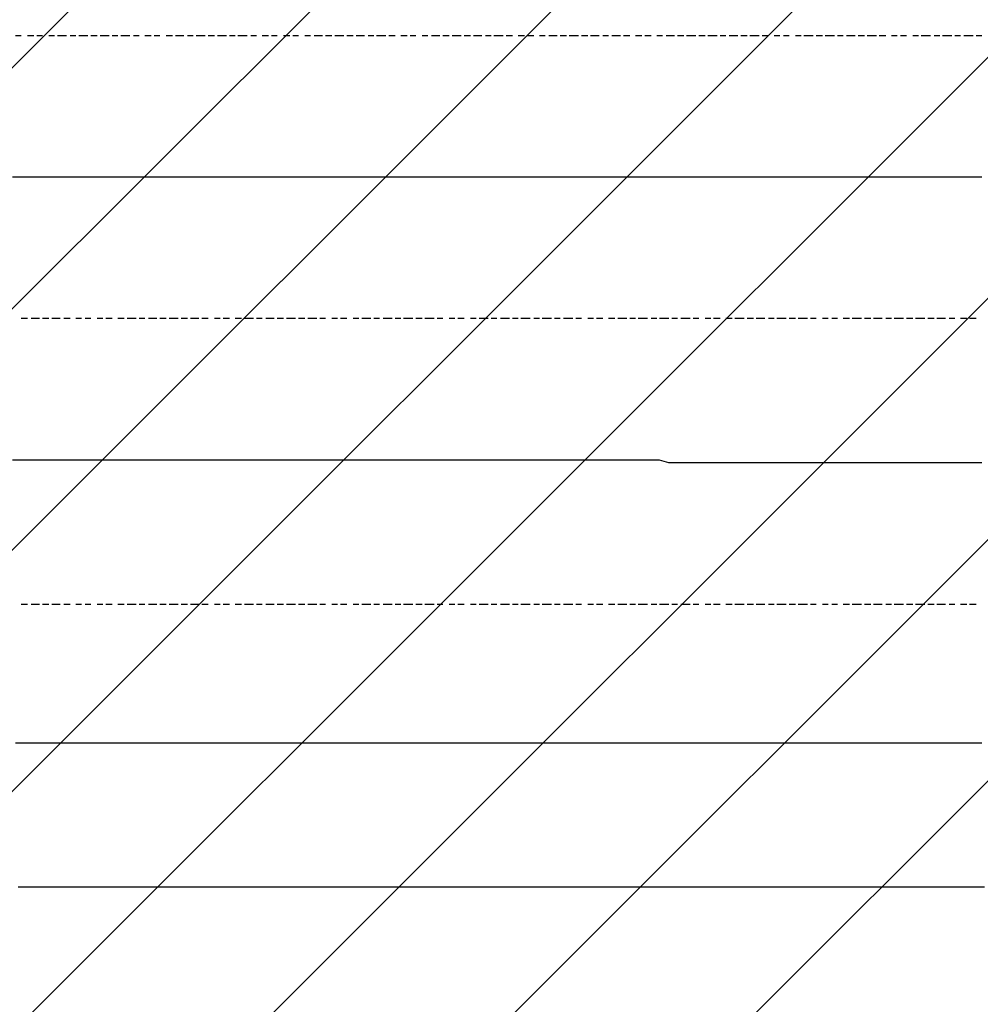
# Model space of a CAD drawing. Extents: x 997 to 109698, y 921 to 94021.
# Tile 352 of 656: x 8530 to 9881, y 49873 to 51258. Entities that reach past the tile are written whole.
import ezdxf

# ---------------------------------------------------------------- set-up
doc = ezdxf.new("R2010")
doc.units = 0
doc.header["$MEASUREMENT"] = 0
doc.layers.add('12', color=7, linetype='CONTINUOUS')
doc.layers.add('28', color=7, linetype='CONTINUOUS')

msp = doc.modelspace()

# ---------------------------------------------------------------- linework, layer by layer
at = {"layer": '12', "color": 1}
for p, q in [((8531.630503, 51235.563401), (8523.630503, 51235.563401)), ((8549.630503, 51235.563401), (8540.630503, 51235.563401)), ((8561.630503, 51235.563401), (8553.630503, 51235.563401)), ((8578.630503, 51235.563401), (8570.630503, 51235.563401)), ((8595.630503, 51235.563401), (8582.630503, 51235.563401)), ((8608.630503, 51235.563401), (8600.630503, 51235.563401)), ((8625.630503, 51235.563401), (8612.630503, 51235.563401)), ((8638.630503, 51235.563401), (8629.630503, 51235.563401)), ((8655.630503, 51235.563401), (8642.630503, 51235.563401)), ((8667.630503, 51235.563401), (8659.630503, 51235.563401)), ((8684.630503, 51235.563401), (8671.630503, 51235.563401)), ((8697.630503, 51235.563401), (8689.630503, 51235.563401)), ((8714.630503, 51235.563401), (8705.630503, 51235.563401)), ((8726.630503, 51235.563401), (8718.630503, 51235.563401)), ((8744.630503, 51235.563401), (8735.630503, 51235.563401)), ((8760.630503, 51235.563401), (8748.630503, 51235.563401)), ((8773.630503, 51235.563401), (8765.630503, 51235.563401)), ((8790.630503, 51235.563401), (8777.630503, 51235.563401)), ((8803.630503, 51235.563401), (8794.630503, 51235.563401)), ((8820.630503, 51235.563401), (8807.630503, 51235.563401)), ((8832.630503, 51235.563401), (8824.630503, 51235.563401)), ((8849.630503, 51235.563401), (8836.630503, 51235.563401)), ((8862.630503, 51235.563401), (8854.630503, 51235.563401)), ((8879.630503, 51235.563401), (8870.630503, 51235.563401)), ((8891.630503, 51235.563401), (8883.630503, 51235.563401)), ((8909.630503, 51235.563401), (8900.630503, 51235.563401)), ((8921.630503, 51235.563401), (8913.630503, 51235.563401)), ((8938.630503, 51235.563401), (8930.630503, 51235.563401)), ((8955.630503, 51235.563401), (8943.630503, 51235.563401)), ((8968.630503, 51235.563401), (8959.630503, 51235.563401)), ((8985.630503, 51235.563401), (8972.630503, 51235.563401)), ((8998.630503, 51235.563401), (8989.630503, 51235.563401)), ((9014.630503, 51235.563401), (9002.630503, 51235.563401)), ((9027.630503, 51235.563401), (9019.630503, 51235.563401)), ((9044.630503, 51235.563401), (9031.630503, 51235.563401)), ((9057.630503, 51235.563401), (9048.630503, 51235.563401)), ((9074.630503, 51235.563401), (9065.630503, 51235.563401)), ((9086.630503, 51235.563401), (9078.630503, 51235.563401)), ((9103.630503, 51235.563401), (9095.630503, 51235.563401)), ((9120.630503, 51235.563401), (9108.630503, 51235.563401)), ((9133.630503, 51235.563401), (9124.630503, 51235.563401)), ((9150.630503, 51235.563401), (9137.630503, 51235.563401)), ((9163.630503, 51235.563401), (9154.630503, 51235.563401)), ((9179.630503, 51235.563401), (9167.630503, 51235.563401)), ((9192.630503, 51235.563401), (9184.630503, 51235.563401)), ((9209.630503, 51235.563401), (9196.630503, 51235.563401)), ((9222.630503, 51235.563401), (9213.630503, 51235.563401)), ((9239.630503, 51235.563401), (9230.630503, 51235.563401)), ((9252.630503, 51235.563401), (9243.630503, 51235.563401)), ((9268.630503, 51235.563401), (9260.630503, 51235.563401)), ((9285.630503, 51235.563401), (9273.630503, 51235.563401)), ((9298.630503, 51235.563401), (9289.630503, 51235.563401)), ((9315.630503, 51235.563401), (9302.630503, 51235.563401)), ((9328.630503, 51235.563401), (9319.630503, 51235.563401)), ((9344.630503, 51235.563401), (9332.630503, 51235.563401)), ((9357.630503, 51235.563401), (9349.630503, 51235.563401)), ((9374.630503, 51235.563401), (9362.630503, 51235.563401)), ((9387.630503, 51235.563401), (9378.630503, 51235.563401)), ((9404.630503, 51235.563401), (9395.630503, 51235.563401)), ((9417.630503, 51235.563401), (9408.630503, 51235.563401)), ((9433.630503, 51235.563401), (9425.630503, 51235.563401)), ((9450.630503, 51235.563401), (9438.630503, 51235.563401)), ((9463.630503, 51235.563401), (9454.630503, 51235.563401)), ((9480.630503, 51235.563401), (9467.630503, 51235.563401)), ((9493.630503, 51235.563401), (9484.630503, 51235.563401)), ((9510.630503, 51235.563401), (9497.630503, 51235.563401)), ((9522.630503, 51235.563401), (9514.630503, 51235.563401)), ((9539.630503, 51235.563401), (9527.630503, 51235.563401)), ((9552.630503, 51235.563401), (9543.630503, 51235.563401)), ((9569.630503, 51235.563401), (9556.630503, 51235.563401)), ((9582.630503, 51235.563401), (9573.630503, 51235.563401)), ((9598.630503, 51235.563401), (9590.630503, 51235.563401)), ((9611.630503, 51235.563401), (9603.630503, 51235.563401)), ((9628.630503, 51235.563401), (9620.630503, 51235.563401)), ((9645.630503, 51235.563401), (9632.630503, 51235.563401)), ((9658.630503, 51235.563401), (9649.630503, 51235.563401)), ((9675.630503, 51235.563401), (9662.630503, 51235.563401)), ((9687.630503, 51235.563401), (9679.630503, 51235.563401)), ((9704.630503, 51235.563401), (9692.630503, 51235.563401)), ((9717.630503, 51235.563401), (9708.630503, 51235.563401)), ((9734.630503, 51235.563401), (9721.630503, 51235.563401)), ((9747.630503, 51235.563401), (9738.630503, 51235.563401)), ((9763.630503, 51235.563401), (9755.630503, 51235.563401)), ((9776.630503, 51235.563401), (9768.630503, 51235.563401)), ((9793.630503, 51235.563401), (9785.630503, 51235.563401)), ((9810.630503, 51235.563401), (9797.630503, 51235.563401)), ((9823.630503, 51235.563401), (9815.630503, 51235.563401)), ((9840.630503, 51235.563401), (9827.630503, 51235.563401)), ((9852.630503, 51235.563401), (9844.630503, 51235.563401)), ((9870.630503, 51235.563401), (9857.630503, 51235.563401)), ((9882.630503, 51235.563401), (9874.630503, 51235.563401)), ((8540.630503, 50837.563401), (8531.630503, 50837.563401)), ((8557.630503, 50837.563401), (8545.630503, 50837.563401)), ((8570.630503, 50837.563401), (8561.630503, 50837.563401)), ((8586.630503, 50837.563401), (8574.630503, 50837.563401)), ((8600.630503, 50837.563401), (8591.630503, 50837.563401)), ((8616.630503, 50837.563401), (8608.630503, 50837.563401)), ((8629.630503, 50837.563401), (8621.630503, 50837.563401)), ((8646.630503, 50837.563401), (8638.630503, 50837.563401)), ((8659.630503, 50837.563401), (8650.630503, 50837.563401)), ((8676.630503, 50837.563401), (8667.630503, 50837.563401)), ((8693.630503, 50837.563401), (8680.630503, 50837.563401)), ((8705.630503, 50837.563401), (8697.630503, 50837.563401)), ((8722.630503, 50837.563401), (8710.630503, 50837.563401)), ((8735.630503, 50837.563401), (8726.630503, 50837.563401)), ((8752.630503, 50837.563401), (8739.630503, 50837.563401)), ((8765.630503, 50837.563401), (8756.630503, 50837.563401)), ((8781.630503, 50837.563401), (8769.630503, 50837.563401)), ((8794.630503, 50837.563401), (8785.630503, 50837.563401)), ((8811.630503, 50837.563401), (8803.630503, 50837.563401)), ((8824.630503, 50837.563401), (8815.630503, 50837.563401)), ((8841.630503, 50837.563401), (8832.630503, 50837.563401)), ((8858.630503, 50837.563401), (8845.630503, 50837.563401)), ((8870.630503, 50837.563401), (8862.630503, 50837.563401)), ((8887.630503, 50837.563401), (8875.630503, 50837.563401)), ((8900.630503, 50837.563401), (8891.630503, 50837.563401)), ((8917.630503, 50837.563401), (8904.630503, 50837.563401)), ((8930.630503, 50837.563401), (8921.630503, 50837.563401)), ((8947.630503, 50837.563401), (8934.630503, 50837.563401)), ((8959.630503, 50837.563401), (8951.630503, 50837.563401)), ((8976.630503, 50837.563401), (8968.630503, 50837.563401)), ((8989.630503, 50837.563401), (8980.630503, 50837.563401)), ((9006.630503, 50837.563401), (8998.630503, 50837.563401)), ((9023.630503, 50837.563401), (9010.630503, 50837.563401)), ((9035.630503, 50837.563401), (9027.630503, 50837.563401)), ((9053.630503, 50837.563401), (9040.630503, 50837.563401)), ((9065.630503, 50837.563401), (9057.630503, 50837.563401)), ((9082.630503, 50837.563401), (9069.630503, 50837.563401)), ((9095.630503, 50837.563401), (9086.630503, 50837.563401)), ((9112.630503, 50837.563401), (9099.630503, 50837.563401)), ((9124.630503, 50837.563401), (9116.630503, 50837.563401)), ((9141.630503, 50837.563401), (9133.630503, 50837.563401)), ((9154.630503, 50837.563401), (9145.630503, 50837.563401)), ((9171.630503, 50837.563401), (9163.630503, 50837.563401)), ((9188.630503, 50837.563401), (9175.630503, 50837.563401)), ((9200.630503, 50837.563401), (9192.630503, 50837.563401)), ((9218.630503, 50837.563401), (9205.630503, 50837.563401)), ((9230.630503, 50837.563401), (9222.630503, 50837.563401)), ((9247.630503, 50837.563401), (9234.630503, 50837.563401)), ((9260.630503, 50837.563401), (9252.630503, 50837.563401)), ((9277.630503, 50837.563401), (9264.630503, 50837.563401)), ((9289.630503, 50837.563401), (9281.630503, 50837.563401)), ((9307.630503, 50837.563401), (9294.630503, 50837.563401)), ((9319.630503, 50837.563401), (9311.630503, 50837.563401)), ((9336.630503, 50837.563401), (9328.630503, 50837.563401)), ((9349.630503, 50837.563401), (9340.630503, 50837.563401)), ((9366.630503, 50837.563401), (9357.630503, 50837.563401)), ((9383.630503, 50837.563401), (9370.630503, 50837.563401)), ((9395.630503, 50837.563401), (9387.630503, 50837.563401)), ((9412.630503, 50837.563401), (9399.630503, 50837.563401)), ((9425.630503, 50837.563401), (9417.630503, 50837.563401)), ((9442.630503, 50837.563401), (9429.630503, 50837.563401)), ((9454.630503, 50837.563401), (9446.630503, 50837.563401)), ((9472.630503, 50837.563401), (9459.630503, 50837.563401)), ((9484.630503, 50837.563401), (9476.630503, 50837.563401)), ((9501.630503, 50837.563401), (9493.630503, 50837.563401)), ((9514.630503, 50837.563401), (9505.630503, 50837.563401)), ((9531.630503, 50837.563401), (9522.630503, 50837.563401)), ((9548.630503, 50837.563401), (9535.630503, 50837.563401)), ((9561.630503, 50837.563401), (9552.630503, 50837.563401)), ((9577.630503, 50837.563401), (9565.630503, 50837.563401)), ((9590.630503, 50837.563401), (9582.630503, 50837.563401)), ((9607.630503, 50837.563401), (9594.630503, 50837.563401)), ((9620.630503, 50837.563401), (9611.630503, 50837.563401)), ((9637.630503, 50837.563401), (9624.630503, 50837.563401)), ((9649.630503, 50837.563401), (9641.630503, 50837.563401)), ((9666.630503, 50837.563401), (9658.630503, 50837.563401)), ((9679.630503, 50837.563401), (9671.630503, 50837.563401)), ((9696.630503, 50837.563401), (9687.630503, 50837.563401)), ((9713.630503, 50837.563401), (9700.630503, 50837.563401)), ((9726.630503, 50837.563401), (9717.630503, 50837.563401)), ((9742.630503, 50837.563401), (9730.630503, 50837.563401)), ((9755.630503, 50837.563401), (9747.630503, 50837.563401)), ((9772.630503, 50837.563401), (9759.630503, 50837.563401)), ((9785.630503, 50837.563401), (9776.630503, 50837.563401)), ((9802.630503, 50837.563401), (9789.630503, 50837.563401)), ((9815.630503, 50837.563401), (9806.630503, 50837.563401)), ((9831.630503, 50837.563401), (9819.630503, 50837.563401)), ((9844.630503, 50837.563401), (9836.630503, 50837.563401)), ((9861.630503, 50837.563401), (9852.630503, 50837.563401)), ((9874.630503, 50837.563401), (9865.630503, 50837.563401)), ((8540.630503, 50435.563401), (8531.630503, 50435.563401)), ((8557.630503, 50435.563401), (8545.630503, 50435.563401)), ((8570.630503, 50435.563401), (8561.630503, 50435.563401)), ((8586.630503, 50435.563401), (8574.630503, 50435.563401)), ((8600.630503, 50435.563401), (8591.630503, 50435.563401)), ((8616.630503, 50435.563401), (8608.630503, 50435.563401)), ((8629.630503, 50435.563401), (8621.630503, 50435.563401)), ((8646.630503, 50435.563401), (8638.630503, 50435.563401)), ((8659.630503, 50435.563401), (8650.630503, 50435.563401)), ((8676.630503, 50435.563401), (8667.630503, 50435.563401)), ((8693.630503, 50435.563401), (8680.630503, 50435.563401)), ((8705.630503, 50435.563401), (8697.630503, 50435.563401)), ((8722.630503, 50435.563401), (8710.630503, 50435.563401)), ((8735.630503, 50435.563401), (8726.630503, 50435.563401)), ((8752.630503, 50435.563401), (8739.630503, 50435.563401)), ((8765.630503, 50435.563401), (8756.630503, 50435.563401)), ((8781.630503, 50435.563401), (8769.630503, 50435.563401)), ((8794.630503, 50435.563401), (8785.630503, 50435.563401)), ((8811.630503, 50435.563401), (8803.630503, 50435.563401)), ((8824.630503, 50435.563401), (8815.630503, 50435.563401)), ((8841.630503, 50435.563401), (8832.630503, 50435.563401)), ((8858.630503, 50435.563401), (8845.630503, 50435.563401)), ((8870.630503, 50435.563401), (8862.630503, 50435.563401)), ((8887.630503, 50435.563401), (8875.630503, 50435.563401)), ((8900.630503, 50435.563401), (8891.630503, 50435.563401)), ((8917.630503, 50435.563401), (8904.630503, 50435.563401)), ((8930.630503, 50435.563401), (8921.630503, 50435.563401)), ((8947.630503, 50435.563401), (8934.630503, 50435.563401)), ((8959.630503, 50435.563401), (8951.630503, 50435.563401)), ((8976.630503, 50435.563401), (8968.630503, 50435.563401)), ((8989.630503, 50435.563401), (8980.630503, 50435.563401)), ((9006.630503, 50435.563401), (8998.630503, 50435.563401)), ((9023.630503, 50435.563401), (9010.630503, 50435.563401)), ((9035.630503, 50435.563401), (9027.630503, 50435.563401)), ((9053.630503, 50435.563401), (9040.630503, 50435.563401)), ((9065.630503, 50435.563401), (9057.630503, 50435.563401)), ((9082.630503, 50435.563401), (9069.630503, 50435.563401)), ((9095.630503, 50435.563401), (9086.630503, 50435.563401)), ((9112.630503, 50435.563401), (9099.630503, 50435.563401)), ((9124.630503, 50435.563401), (9116.630503, 50435.563401)), ((9141.630503, 50435.563401), (9133.630503, 50435.563401)), ((9154.630503, 50435.563401), (9145.630503, 50435.563401)), ((9171.630503, 50435.563401), (9163.630503, 50435.563401)), ((9188.630503, 50435.563401), (9175.630503, 50435.563401)), ((9200.630503, 50435.563401), (9192.630503, 50435.563401)), ((9218.630503, 50435.563401), (9205.630503, 50435.563401)), ((9230.630503, 50435.563401), (9222.630503, 50435.563401)), ((9247.630503, 50435.563401), (9234.630503, 50435.563401)), ((9260.630503, 50435.563401), (9252.630503, 50435.563401)), ((9277.630503, 50435.563401), (9264.630503, 50435.563401)), ((9289.630503, 50435.563401), (9281.630503, 50435.563401)), ((9307.630503, 50435.563401), (9294.630503, 50435.563401)), ((9319.630503, 50435.563401), (9311.630503, 50435.563401)), ((9336.630503, 50435.563401), (9328.630503, 50435.563401)), ((9349.630503, 50435.563401), (9340.630503, 50435.563401)), ((9366.630503, 50435.563401), (9357.630503, 50435.563401)), ((9383.630503, 50435.563401), (9370.630503, 50435.563401)), ((9395.630503, 50435.563401), (9387.630503, 50435.563401)), ((9412.630503, 50435.563401), (9399.630503, 50435.563401)), ((9425.630503, 50435.563401), (9417.630503, 50435.563401)), ((9442.630503, 50435.563401), (9429.630503, 50435.563401)), ((9454.630503, 50435.563401), (9446.630503, 50435.563401)), ((9472.630503, 50435.563401), (9459.630503, 50435.563401)), ((9484.630503, 50435.563401), (9476.630503, 50435.563401)), ((9501.630503, 50435.563401), (9493.630503, 50435.563401)), ((9514.630503, 50435.563401), (9505.630503, 50435.563401)), ((9531.630503, 50435.563401), (9522.630503, 50435.563401)), ((9548.630503, 50435.563401), (9535.630503, 50435.563401)), ((9561.630503, 50435.563401), (9552.630503, 50435.563401)), ((9577.630503, 50435.563401), (9565.630503, 50435.563401)), ((9590.630503, 50435.563401), (9582.630503, 50435.563401)), ((9607.630503, 50435.563401), (9594.630503, 50435.563401)), ((9620.630503, 50435.563401), (9611.630503, 50435.563401)), ((9637.630503, 50435.563401), (9624.630503, 50435.563401)), ((9649.630503, 50435.563401), (9641.630503, 50435.563401)), ((9666.630503, 50435.563401), (9658.630503, 50435.563401)), ((9679.630503, 50435.563401), (9671.630503, 50435.563401)), ((9696.630503, 50435.563401), (9687.630503, 50435.563401)), ((9713.630503, 50435.563401), (9700.630503, 50435.563401)), ((9726.630503, 50435.563401), (9717.630503, 50435.563401)), ((9742.630503, 50435.563401), (9730.630503, 50435.563401)), ((9755.630503, 50435.563401), (9747.630503, 50435.563401)), ((9772.630503, 50435.563401), (9759.630503, 50435.563401)), ((9785.630503, 50435.563401), (9776.630503, 50435.563401)), ((9802.630503, 50435.563401), (9789.630503, 50435.563401)), ((9815.630503, 50435.563401), (9806.630503, 50435.563401)), ((9831.630503, 50435.563401), (9819.630503, 50435.563401)), ((9844.630503, 50435.563401), (9836.630503, 50435.563401)), ((9861.630503, 50435.563401), (9852.630503, 50435.563401)), ((9874.630503, 50435.563401), (9865.630503, 50435.563401))]:
    msp.add_line(p, q, dxfattribs=at)
at = {"layer": '12', "color": 5}
for p, q in [((8531.630503, 51036.563401), (8519.630503, 51036.563401)), ((8540.630503, 51036.563401), (8531.630503, 51036.563401)), ((8553.630503, 51036.563401), (8540.630503, 51036.563401)), ((8561.630503, 51036.563401), (8553.630503, 51036.563401)), ((8570.630503, 51036.563401), (8561.630503, 51036.563401)), ((8582.630503, 51036.563401), (8570.630503, 51036.563401)), ((8591.630503, 51036.563401), (8582.630503, 51036.563401)), ((8600.630503, 51036.563401), (8591.630503, 51036.563401)), ((8612.630503, 51036.563401), (8600.630503, 51036.563401)), ((8621.630503, 51036.563401), (8612.630503, 51036.563401)), ((8629.630503, 51036.563401), (8621.630503, 51036.563401)), ((8642.630503, 51036.563401), (8629.630503, 51036.563401)), ((8650.630503, 51036.563401), (8642.630503, 51036.563401)), ((8659.630503, 51036.563401), (8650.630503, 51036.563401)), ((8671.630503, 51036.563401), (8659.630503, 51036.563401)), ((8680.630503, 51036.563401), (8671.630503, 51036.563401)), ((8693.630503, 51036.563401), (8680.630503, 51036.563401)), ((8701.630503, 51036.563401), (8693.630503, 51036.563401)), ((8710.630503, 51036.563401), (8701.630503, 51036.563401)), ((8722.630503, 51036.563401), (8710.630503, 51036.563401)), ((8731.630503, 51036.563401), (8722.630503, 51036.563401)), ((8739.630503, 51036.563401), (8731.630503, 51036.563401)), ((8752.630503, 51036.563401), (8739.630503, 51036.563401)), ((8760.630503, 51036.563401), (8752.630503, 51036.563401)), ((8769.630503, 51036.563401), (8760.630503, 51036.563401)), ((8781.630503, 51036.563401), (8769.630503, 51036.563401)), ((8790.630503, 51036.563401), (8781.630503, 51036.563401)), ((8803.630503, 51036.563401), (8790.630503, 51036.563401)), ((8811.630503, 51036.563401), (8803.630503, 51036.563401)), ((8820.630503, 51036.563401), (8811.630503, 51036.563401)), ((8832.630503, 51036.563401), (8820.630503, 51036.563401)), ((8841.630503, 51036.563401), (8832.630503, 51036.563401)), ((8849.630503, 51036.563401), (8841.630503, 51036.563401)), ((8862.630503, 51036.563401), (8849.630503, 51036.563401)), ((8870.630503, 51036.563401), (8862.630503, 51036.563401)), ((8879.630503, 51036.563401), (8870.630503, 51036.563401)), ((8891.630503, 51036.563401), (8879.630503, 51036.563401)), ((8900.630503, 51036.563401), (8891.630503, 51036.563401)), ((8913.630503, 51036.563401), (8900.630503, 51036.563401)), ((8921.630503, 51036.563401), (8913.630503, 51036.563401)), ((8930.630503, 51036.563401), (8921.630503, 51036.563401)), ((8943.630503, 51036.563401), (8930.630503, 51036.563401)), ((8951.630503, 51036.563401), (8943.630503, 51036.563401)), ((8959.630503, 51036.563401), (8951.630503, 51036.563401)), ((8972.630503, 51036.563401), (8959.630503, 51036.563401)), ((8980.630503, 51036.563401), (8972.630503, 51036.563401)), ((8989.630503, 51036.563401), (8980.630503, 51036.563401)), ((9002.630503, 51036.563401), (8989.630503, 51036.563401)), ((9010.630503, 51036.563401), (9002.630503, 51036.563401)), ((9023.630503, 51036.563401), (9010.630503, 51036.563401)), ((9031.630503, 51036.563401), (9023.630503, 51036.563401)), ((9040.630503, 51036.563401), (9031.630503, 51036.563401)), ((9053.630503, 51036.563401), (9040.630503, 51036.563401)), ((9061.630503, 51036.563401), (9053.630503, 51036.563401)), ((9069.630503, 51036.563401), (9061.630503, 51036.563401)), ((9082.630503, 51036.563401), (9069.630503, 51036.563401)), ((9090.630503, 51036.563401), (9082.630503, 51036.563401)), ((9099.630503, 51036.563401), (9090.630503, 51036.563401)), ((9112.630503, 51036.563401), (9099.630503, 51036.563401)), ((9120.630503, 51036.563401), (9112.630503, 51036.563401)), ((9133.630503, 51036.563401), (9120.630503, 51036.563401)), ((9141.630503, 51036.563401), (9133.630503, 51036.563401)), ((9150.630503, 51036.563401), (9141.630503, 51036.563401)), ((9163.630503, 51036.563401), (9150.630503, 51036.563401)), ((9171.630503, 51036.563401), (9163.630503, 51036.563401)), ((9179.630503, 51036.563401), (9171.630503, 51036.563401)), ((9192.630503, 51036.563401), (9179.630503, 51036.563401)), ((9200.630503, 51036.563401), (9192.630503, 51036.563401)), ((9209.630503, 51036.563401), (9200.630503, 51036.563401)), ((9222.630503, 51036.563401), (9209.630503, 51036.563401)), ((9230.630503, 51036.563401), (9222.630503, 51036.563401)), ((9239.630503, 51036.563401), (9230.630503, 51036.563401)), ((9252.630503, 51036.563401), (9239.630503, 51036.563401)), ((9260.630503, 51036.563401), (9252.630503, 51036.563401)), ((9273.630503, 51036.563401), (9260.630503, 51036.563401)), ((9281.630503, 51036.563401), (9273.630503, 51036.563401)), ((9289.630503, 51036.563401), (9281.630503, 51036.563401)), ((9302.630503, 51036.563401), (9289.630503, 51036.563401)), ((9311.630503, 51036.563401), (9302.630503, 51036.563401)), ((9319.630503, 51036.563401), (9311.630503, 51036.563401)), ((9332.630503, 51036.563401), (9319.630503, 51036.563401)), ((9340.630503, 51036.563401), (9332.630503, 51036.563401)), ((9349.630503, 51036.563401), (9340.630503, 51036.563401)), ((9362.630503, 51036.563401), (9349.630503, 51036.563401)), ((9370.630503, 51036.563401), (9362.630503, 51036.563401)), ((9383.630503, 51036.563401), (9370.630503, 51036.563401)), ((9391.630503, 51036.563401), (9383.630503, 51036.563401)), ((9399.630503, 51036.563401), (9391.630503, 51036.563401)), ((9412.630503, 51036.563401), (9399.630503, 51036.563401)), ((9421.630503, 51036.563401), (9412.630503, 51036.563401)), ((9429.630503, 51036.563401), (9421.630503, 51036.563401)), ((9442.630503, 51036.563401), (9429.630503, 51036.563401)), ((9450.630503, 51036.563401), (9442.630503, 51036.563401)), ((9459.630503, 51036.563401), (9450.630503, 51036.563401)), ((9472.630503, 51036.563401), (9459.630503, 51036.563401)), ((9480.630503, 51036.563401), (9472.630503, 51036.563401)), ((9493.630503, 51036.563401), (9480.630503, 51036.563401)), ((9501.630503, 51036.563401), (9493.630503, 51036.563401)), ((9510.630503, 51036.563401), (9501.630503, 51036.563401)), ((9522.630503, 51036.563401), (9510.630503, 51036.563401)), ((9531.630503, 51036.563401), (9522.630503, 51036.563401)), ((9539.630503, 51036.563401), (9531.630503, 51036.563401)), ((9552.630503, 51036.563401), (9539.630503, 51036.563401)), ((9561.630503, 51036.563401), (9552.630503, 51036.563401)), ((9569.630503, 51036.563401), (9561.630503, 51036.563401)), ((9582.630503, 51036.563401), (9569.630503, 51036.563401)), ((9590.630503, 51036.563401), (9582.630503, 51036.563401)), ((9603.630503, 51036.563401), (9590.630503, 51036.563401)), ((9611.630503, 51036.563401), (9603.630503, 51036.563401)), ((9620.630503, 51036.563401), (9611.630503, 51036.563401)), ((9632.630503, 51036.563401), (9620.630503, 51036.563401)), ((9641.630503, 51036.563401), (9632.630503, 51036.563401)), ((9649.630503, 51036.563401), (9641.630503, 51036.563401)), ((9662.630503, 51036.563401), (9649.630503, 51036.563401)), ((9671.630503, 51036.563401), (9662.630503, 51036.563401)), ((9679.630503, 51036.563401), (9671.630503, 51036.563401)), ((9692.630503, 51036.563401), (9679.630503, 51036.563401)), ((9700.630503, 51036.563401), (9692.630503, 51036.563401)), ((9713.630503, 51036.563401), (9700.630503, 51036.563401)), ((9721.630503, 51036.563401), (9713.630503, 51036.563401)), ((9730.630503, 51036.563401), (9721.630503, 51036.563401)), ((9742.630503, 51036.563401), (9730.630503, 51036.563401)), ((9751.630503, 51036.563401), (9742.630503, 51036.563401)), ((9759.630503, 51036.563401), (9751.630503, 51036.563401)), ((9772.630503, 51036.563401), (9759.630503, 51036.563401)), ((9781.630503, 51036.563401), (9772.630503, 51036.563401)), ((9789.630503, 51036.563401), (9781.630503, 51036.563401)), ((9802.630503, 51036.563401), (9789.630503, 51036.563401)), ((9810.630503, 51036.563401), (9802.630503, 51036.563401)), ((9819.630503, 51036.563401), (9810.630503, 51036.563401)), ((9831.630503, 51036.563401), (9819.630503, 51036.563401)), ((9840.630503, 51036.563401), (9831.630503, 51036.563401)), ((9852.630503, 51036.563401), (9840.630503, 51036.563401)), ((9861.630503, 51036.563401), (9852.630503, 51036.563401)), ((9870.630503, 51036.563401), (9861.630503, 51036.563401)), ((9882.630503, 51036.563401), (9870.630503, 51036.563401)), ((8531.630503, 50638.563401), (8519.630503, 50638.563401)), ((8540.630503, 50638.563401), (8531.630503, 50638.563401)), ((8553.630503, 50638.563401), (8540.630503, 50638.563401)), ((8561.630503, 50638.563401), (8553.630503, 50638.563401)), ((8570.630503, 50638.563401), (8561.630503, 50638.563401)), ((8582.630503, 50638.563401), (8570.630503, 50638.563401)), ((8591.630503, 50638.563401), (8582.630503, 50638.563401)), ((8600.630503, 50638.563401), (8591.630503, 50638.563401)), ((8612.630503, 50638.563401), (8600.630503, 50638.563401)), ((8621.630503, 50638.563401), (8612.630503, 50638.563401)), ((8629.630503, 50638.563401), (8621.630503, 50638.563401)), ((8642.630503, 50638.563401), (8629.630503, 50638.563401)), ((8650.630503, 50638.563401), (8642.630503, 50638.563401)), ((8659.630503, 50638.563401), (8650.630503, 50638.563401)), ((8671.630503, 50638.563401), (8659.630503, 50638.563401)), ((8680.630503, 50638.563401), (8671.630503, 50638.563401)), ((8693.630503, 50638.563401), (8680.630503, 50638.563401)), ((8701.630503, 50638.563401), (8693.630503, 50638.563401)), ((8710.630503, 50638.563401), (8701.630503, 50638.563401)), ((8722.630503, 50638.563401), (8710.630503, 50638.563401)), ((8731.630503, 50638.563401), (8722.630503, 50638.563401)), ((8739.630503, 50638.563401), (8731.630503, 50638.563401)), ((8752.630503, 50638.563401), (8739.630503, 50638.563401)), ((8760.630503, 50638.563401), (8752.630503, 50638.563401)), ((8769.630503, 50638.563401), (8760.630503, 50638.563401)), ((8781.630503, 50638.563401), (8769.630503, 50638.563401)), ((8790.630503, 50638.563401), (8781.630503, 50638.563401)), ((8803.630503, 50638.563401), (8790.630503, 50638.563401)), ((8811.630503, 50638.563401), (8803.630503, 50638.563401)), ((8820.630503, 50638.563401), (8811.630503, 50638.563401)), ((8832.630503, 50638.563401), (8820.630503, 50638.563401)), ((8841.630503, 50638.563401), (8832.630503, 50638.563401)), ((8849.630503, 50638.563401), (8841.630503, 50638.563401)), ((8862.630503, 50638.563401), (8849.630503, 50638.563401)), ((8870.630503, 50638.563401), (8862.630503, 50638.563401)), ((8879.630503, 50638.563401), (8870.630503, 50638.563401)), ((8891.630503, 50638.563401), (8879.630503, 50638.563401)), ((8900.630503, 50638.563401), (8891.630503, 50638.563401)), ((8913.630503, 50638.563401), (8900.630503, 50638.563401)), ((8921.630503, 50638.563401), (8913.630503, 50638.563401)), ((8930.630503, 50638.563401), (8921.630503, 50638.563401)), ((8943.630503, 50638.563401), (8930.630503, 50638.563401)), ((8951.630503, 50638.563401), (8943.630503, 50638.563401)), ((8959.630503, 50638.563401), (8951.630503, 50638.563401)), ((8972.630503, 50638.563401), (8959.630503, 50638.563401)), ((8980.630503, 50638.563401), (8972.630503, 50638.563401)), ((8989.630503, 50638.563401), (8980.630503, 50638.563401)), ((9002.630503, 50638.563401), (8989.630503, 50638.563401)), ((9010.630503, 50638.563401), (9002.630503, 50638.563401)), ((9023.630503, 50638.563401), (9010.630503, 50638.563401)), ((9031.630503, 50638.563401), (9023.630503, 50638.563401)), ((9040.630503, 50638.563401), (9031.630503, 50638.563401)), ((9053.630503, 50638.563401), (9040.630503, 50638.563401)), ((9061.630503, 50638.563401), (9053.630503, 50638.563401)), ((9069.630503, 50638.563401), (9061.630503, 50638.563401)), ((9082.630503, 50638.563401), (9069.630503, 50638.563401)), ((9090.630503, 50638.563401), (9082.630503, 50638.563401)), ((9099.630503, 50638.563401), (9090.630503, 50638.563401)), ((9112.630503, 50638.563401), (9099.630503, 50638.563401)), ((9120.630503, 50638.563401), (9112.630503, 50638.563401)), ((9133.630503, 50638.563401), (9120.630503, 50638.563401)), ((9141.630503, 50638.563401), (9133.630503, 50638.563401)), ((9150.630503, 50638.563401), (9141.630503, 50638.563401)), ((9163.630503, 50638.563401), (9150.630503, 50638.563401)), ((9171.630503, 50638.563401), (9163.630503, 50638.563401)), ((9179.630503, 50638.563401), (9171.630503, 50638.563401)), ((9192.630503, 50638.563401), (9179.630503, 50638.563401)), ((9200.630503, 50638.563401), (9192.630503, 50638.563401)), ((9209.630503, 50638.563401), (9200.630503, 50638.563401)), ((9222.630503, 50638.563401), (9209.630503, 50638.563401)), ((9230.630503, 50638.563401), (9222.630503, 50638.563401)), ((9239.630503, 50638.563401), (9230.630503, 50638.563401)), ((9252.630503, 50638.563401), (9239.630503, 50638.563401)), ((9260.630503, 50638.563401), (9252.630503, 50638.563401)), ((9273.630503, 50638.563401), (9260.630503, 50638.563401)), ((9281.630503, 50638.563401), (9273.630503, 50638.563401)), ((9289.630503, 50638.563401), (9281.630503, 50638.563401)), ((9302.630503, 50638.563401), (9289.630503, 50638.563401)), ((9311.630503, 50638.563401), (9302.630503, 50638.563401)), ((9319.630503, 50638.563401), (9311.630503, 50638.563401)), ((9332.630503, 50638.563401), (9319.630503, 50638.563401)), ((9340.630503, 50638.563401), (9332.630503, 50638.563401)), ((9349.630503, 50638.563401), (9340.630503, 50638.563401)), ((9362.630503, 50638.563401), (9349.630503, 50638.563401)), ((9370.630503, 50638.563401), (9362.630503, 50638.563401)), ((9383.630503, 50638.563401), (9370.630503, 50638.563401)), ((9391.630503, 50638.563401), (9383.630503, 50638.563401)), ((9399.630503, 50638.563401), (9391.630503, 50638.563401)), ((9412.630503, 50638.563401), (9399.630503, 50638.563401)), ((9421.630503, 50638.563401), (9412.630503, 50638.563401)), ((9429.630503, 50638.563401), (9421.630503, 50638.563401)), ((9442.630503, 50634.563401), (9429.630503, 50638.563401)), ((9450.630503, 50634.563401), (9442.630503, 50634.563401)), ((9459.630503, 50634.563401), (9450.630503, 50634.563401)), ((9472.630503, 50634.563401), (9459.630503, 50634.563401)), ((9480.630503, 50634.563401), (9472.630503, 50634.563401)), ((9493.630503, 50634.563401), (9480.630503, 50634.563401)), ((9501.630503, 50634.563401), (9493.630503, 50634.563401)), ((9510.630503, 50634.563401), (9501.630503, 50634.563401)), ((9522.630503, 50634.563401), (9510.630503, 50634.563401)), ((9531.630503, 50634.563401), (9522.630503, 50634.563401)), ((9539.630503, 50634.563401), (9531.630503, 50634.563401)), ((9552.630503, 50634.563401), (9539.630503, 50634.563401)), ((9561.630503, 50634.563401), (9552.630503, 50634.563401)), ((9569.630503, 50634.563401), (9561.630503, 50634.563401)), ((9582.630503, 50634.563401), (9569.630503, 50634.563401)), ((9590.630503, 50634.563401), (9582.630503, 50634.563401)), ((9603.630503, 50634.563401), (9590.630503, 50634.563401)), ((9611.630503, 50634.563401), (9603.630503, 50634.563401)), ((9620.630503, 50634.563401), (9611.630503, 50634.563401)), ((9632.630503, 50634.563401), (9620.630503, 50634.563401)), ((9641.630503, 50634.563401), (9632.630503, 50634.563401)), ((9649.630503, 50634.563401), (9641.630503, 50634.563401)), ((9662.630503, 50634.563401), (9649.630503, 50634.563401)), ((9671.630503, 50634.563401), (9662.630503, 50634.563401)), ((9679.630503, 50634.563401), (9671.630503, 50634.563401)), ((9692.630503, 50634.563401), (9679.630503, 50634.563401)), ((9700.630503, 50634.563401), (9692.630503, 50634.563401)), ((9713.630503, 50634.563401), (9700.630503, 50634.563401)), ((9721.630503, 50634.563401), (9713.630503, 50634.563401)), ((9730.630503, 50634.563401), (9721.630503, 50634.563401)), ((9742.630503, 50634.563401), (9730.630503, 50634.563401)), ((9751.630503, 50634.563401), (9742.630503, 50634.563401)), ((9759.630503, 50634.563401), (9751.630503, 50634.563401)), ((9772.630503, 50634.563401), (9759.630503, 50634.563401)), ((9781.630503, 50634.563401), (9772.630503, 50634.563401)), ((9789.630503, 50634.563401), (9781.630503, 50634.563401)), ((9802.630503, 50634.563401), (9789.630503, 50634.563401)), ((9810.630503, 50634.563401), (9802.630503, 50634.563401)), ((9819.630503, 50634.563401), (9810.630503, 50634.563401)), ((9831.630503, 50634.563401), (9819.630503, 50634.563401)), ((9840.630503, 50634.563401), (9831.630503, 50634.563401)), ((9852.630503, 50634.563401), (9840.630503, 50634.563401)), ((9861.630503, 50634.563401), (9852.630503, 50634.563401)), ((9870.630503, 50634.563401), (9861.630503, 50634.563401)), ((9882.630503, 50634.563401), (9870.630503, 50634.563401)), ((8523.630503, 50240.563401), (8531.630503, 50240.563401)), ((8531.630503, 50240.563401), (8545.630503, 50240.563401)), ((8545.630503, 50240.563401), (8553.630503, 50240.563401)), ((8553.630503, 50240.563401), (8566.630503, 50240.563401)), ((8566.630503, 50240.563401), (8574.630503, 50240.563401)), ((8574.630503, 50240.563401), (8582.630503, 50240.563401)), ((8582.630503, 50240.563401), (8595.630503, 50240.563401)), ((8595.630503, 50240.563401), (8604.630503, 50240.563401)), ((8604.630503, 50240.563401), (8612.630503, 50240.563401)), ((8612.630503, 50240.563401), (8625.630503, 50240.563401)), ((8625.630503, 50240.563401), (8633.630503, 50240.563401)), ((8633.630503, 50240.563401), (8642.630503, 50240.563401)), ((8642.630503, 50240.563401), (8655.630503, 50240.563401)), ((8655.630503, 50240.563401), (8663.630503, 50240.563401)), ((8663.630503, 50240.563401), (8676.630503, 50240.563401)), ((8676.630503, 50240.563401), (8684.630503, 50240.563401)), ((8684.630503, 50240.563401), (8693.630503, 50240.563401)), ((8693.630503, 50240.563401), (8705.630503, 50240.563401)), ((8705.630503, 50240.563401), (8714.630503, 50240.563401)), ((8714.630503, 50240.563401), (8722.630503, 50240.563401)), ((8722.630503, 50240.563401), (8735.630503, 50240.563401)), ((8735.630503, 50240.563401), (8744.630503, 50240.563401)), ((8744.630503, 50240.563401), (8752.630503, 50240.563401)), ((8752.630503, 50240.563401), (8765.630503, 50240.563401)), ((8765.630503, 50240.563401), (8773.630503, 50240.563401)), ((8773.630503, 50240.563401), (8785.630503, 50240.563401)), ((8785.630503, 50240.563401), (8794.630503, 50240.563401)), ((8794.630503, 50240.563401), (8803.630503, 50240.563401)), ((8803.630503, 50240.563401), (8815.630503, 50240.563401)), ((8815.630503, 50240.563401), (8824.630503, 50240.563401)), ((8824.630503, 50240.563401), (8832.630503, 50240.563401)), ((8832.630503, 50240.563401), (8845.630503, 50240.563401)), ((8845.630503, 50240.563401), (8854.630503, 50240.563401)), ((8854.630503, 50240.563401), (8862.630503, 50240.563401)), ((8862.630503, 50240.563401), (8875.630503, 50240.563401)), ((8875.630503, 50240.563401), (8883.630503, 50240.563401)), ((8883.630503, 50240.563401), (8895.630503, 50240.563401)), ((8895.630503, 50240.563401), (8904.630503, 50240.563401)), ((8904.630503, 50240.563401), (8913.630503, 50240.563401)), ((8913.630503, 50240.563401), (8925.630503, 50240.563401)), ((8925.630503, 50240.563401), (8934.630503, 50240.563401)), ((8934.630503, 50240.563401), (8943.630503, 50240.563401)), ((8943.630503, 50240.563401), (8955.630503, 50240.563401)), ((8955.630503, 50240.563401), (8964.630503, 50240.563401)), ((8964.630503, 50240.563401), (8972.630503, 50240.563401)), ((8972.630503, 50240.563401), (8985.630503, 50240.563401)), ((8985.630503, 50240.563401), (8993.630503, 50240.563401)), ((8993.630503, 50240.563401), (9002.630503, 50240.563401)), ((9002.630503, 50240.563401), (9014.630503, 50240.563401)), ((9014.630503, 50240.563401), (9023.630503, 50240.563401)), ((9023.630503, 50240.563401), (9035.630503, 50240.563401)), ((9035.630503, 50240.563401), (9044.630503, 50240.563401)), ((9044.630503, 50240.563401), (9053.630503, 50240.563401)), ((9053.630503, 50240.563401), (9065.630503, 50240.563401)), ((9065.630503, 50240.563401), (9074.630503, 50240.563401)), ((9074.630503, 50240.563401), (9082.630503, 50240.563401)), ((9082.630503, 50240.563401), (9095.630503, 50240.563401)), ((9095.630503, 50240.563401), (9103.630503, 50240.563401)), ((9103.630503, 50240.563401), (9112.630503, 50240.563401)), ((9112.630503, 50240.563401), (9124.630503, 50240.563401)), ((9124.630503, 50240.563401), (9133.630503, 50240.563401)), ((9133.630503, 50240.563401), (9145.630503, 50240.563401)), ((9145.630503, 50240.563401), (9154.630503, 50240.563401)), ((9154.630503, 50240.563401), (9163.630503, 50240.563401)), ((9163.630503, 50240.563401), (9175.630503, 50240.563401)), ((9175.630503, 50240.563401), (9184.630503, 50240.563401)), ((9184.630503, 50240.563401), (9192.630503, 50240.563401)), ((9192.630503, 50240.563401), (9205.630503, 50240.563401)), ((9205.630503, 50240.563401), (9213.630503, 50240.563401)), ((9213.630503, 50240.563401), (9222.630503, 50240.563401)), ((9222.630503, 50240.563401), (9234.630503, 50240.563401)), ((9234.630503, 50240.563401), (9243.630503, 50240.563401)), ((9243.630503, 50240.563401), (9256.630503, 50240.563401)), ((9256.630503, 50240.563401), (9264.630503, 50240.563401)), ((9264.630503, 50240.563401), (9273.630503, 50240.563401)), ((9273.630503, 50240.563401), (9285.630503, 50240.563401)), ((9285.630503, 50240.563401), (9294.630503, 50240.563401)), ((9294.630503, 50240.563401), (9302.630503, 50240.563401)), ((9302.630503, 50240.563401), (9315.630503, 50240.563401)), ((9315.630503, 50240.563401), (9323.630503, 50240.563401)), ((9323.630503, 50240.563401), (9332.630503, 50240.563401)), ((9332.630503, 50240.563401), (9344.630503, 50240.563401)), ((9344.630503, 50240.563401), (9353.630503, 50240.563401)), ((9353.630503, 50240.563401), (9366.630503, 50240.563401)), ((9366.630503, 50240.563401), (9374.630503, 50240.563401)), ((9374.630503, 50240.563401), (9383.630503, 50240.563401)), ((9383.630503, 50240.563401), (9395.630503, 50240.563401)), ((9395.630503, 50240.563401), (9404.630503, 50240.563401)), ((9404.630503, 50240.563401), (9412.630503, 50240.563401)), ((9412.630503, 50240.563401), (9425.630503, 50240.563401)), ((9425.630503, 50240.563401), (9433.630503, 50240.563401)), ((9433.630503, 50240.563401), (9442.630503, 50240.563401)), ((9442.630503, 50240.563401), (9454.630503, 50240.563401)), ((9454.630503, 50240.563401), (9463.630503, 50240.563401)), ((9463.630503, 50240.563401), (9476.630503, 50240.563401)), ((9476.630503, 50240.563401), (9484.630503, 50240.563401)), ((9484.630503, 50240.563401), (9493.630503, 50240.563401)), ((9493.630503, 50240.563401), (9505.630503, 50240.563401)), ((9505.630503, 50240.563401), (9514.630503, 50240.563401)), ((9514.630503, 50240.563401), (9522.630503, 50240.563401)), ((9522.630503, 50240.563401), (9535.630503, 50240.563401)), ((9535.630503, 50240.563401), (9543.630503, 50240.563401)), ((9543.630503, 50240.563401), (9552.630503, 50240.563401)), ((9552.630503, 50240.563401), (9565.630503, 50240.563401)), ((9565.630503, 50240.563401), (9573.630503, 50240.563401)), ((9573.630503, 50240.563401), (9582.630503, 50240.563401)), ((9582.630503, 50240.563401), (9594.630503, 50240.563401)), ((9594.630503, 50240.563401), (9603.630503, 50240.563401)), ((9603.630503, 50240.563401), (9616.630503, 50240.563401)), ((9616.630503, 50240.563401), (9624.630503, 50240.563401)), ((9624.630503, 50240.563401), (9632.630503, 50240.563401)), ((9632.630503, 50240.563401), (9645.630503, 50240.563401)), ((9645.630503, 50240.563401), (9653.630503, 50240.563401)), ((9653.630503, 50240.563401), (9662.630503, 50240.563401)), ((9662.630503, 50240.563401), (9675.630503, 50240.563401)), ((9675.630503, 50240.563401), (9683.630503, 50240.563401)), ((9683.630503, 50240.563401), (9692.630503, 50240.563401)), ((9692.630503, 50240.563401), (9704.630503, 50240.563401)), ((9704.630503, 50240.563401), (9713.630503, 50240.563401)), ((9713.630503, 50240.563401), (9726.630503, 50240.563401)), ((9726.630503, 50240.563401), (9734.630503, 50240.563401)), ((9734.630503, 50240.563401), (9742.630503, 50240.563401)), ((9742.630503, 50240.563401), (9755.630503, 50240.563401)), ((9755.630503, 50240.563401), (9763.630503, 50240.563401)), ((9763.630503, 50240.563401), (9772.630503, 50240.563401)), ((9772.630503, 50240.563401), (9785.630503, 50240.563401)), ((9785.630503, 50240.563401), (9793.630503, 50240.563401)), ((9793.630503, 50240.563401), (9802.630503, 50240.563401)), ((9802.630503, 50240.563401), (9815.630503, 50240.563401)), ((9815.630503, 50240.563401), (9823.630503, 50240.563401)), ((9823.630503, 50240.563401), (9836.630503, 50240.563401)), ((9836.630503, 50240.563401), (9844.630503, 50240.563401)), ((9844.630503, 50240.563401), (9852.630503, 50240.563401)), ((9852.630503, 50240.563401), (9865.630503, 50240.563401)), ((9865.630503, 50240.563401), (9874.630503, 50240.563401)), ((9874.630503, 50240.563401), (9882.630503, 50240.563401)), ((8536.630503, 50037.563401), (8527.630503, 50037.563401)), ((8545.630503, 50037.563401), (8536.630503, 50037.563401)), ((8557.630503, 50037.563401), (8545.630503, 50037.563401)), ((8566.630503, 50037.563401), (8557.630503, 50037.563401)), ((8578.630503, 50037.563401), (8566.630503, 50037.563401)), ((8586.630503, 50037.563401), (8578.630503, 50037.563401)), ((8595.630503, 50037.563401), (8586.630503, 50037.563401)), ((8608.630503, 50037.563401), (8595.630503, 50037.563401)), ((8616.630503, 50037.563401), (8608.630503, 50037.563401)), ((8625.630503, 50037.563401), (8616.630503, 50037.563401)), ((8638.630503, 50037.563401), (8625.630503, 50037.563401)), ((8646.630503, 50037.563401), (8638.630503, 50037.563401)), ((8655.630503, 50037.563401), (8646.630503, 50037.563401)), ((8667.630503, 50037.563401), (8655.630503, 50037.563401)), ((8676.630503, 50037.563401), (8667.630503, 50037.563401)), ((8689.630503, 50037.563401), (8676.630503, 50037.563401)), ((8697.630503, 50037.563401), (8689.630503, 50037.563401)), ((8705.630503, 50037.563401), (8697.630503, 50037.563401)), ((8718.630503, 50037.563401), (8705.630503, 50037.563401)), ((8726.630503, 50037.563401), (8718.630503, 50037.563401)), ((8735.630503, 50037.563401), (8726.630503, 50037.563401)), ((8748.630503, 50037.563401), (8735.630503, 50037.563401)), ((8756.630503, 50037.563401), (8748.630503, 50037.563401)), ((8765.630503, 50037.563401), (8756.630503, 50037.563401)), ((8777.630503, 50037.563401), (8765.630503, 50037.563401)), ((8785.630503, 50037.563401), (8777.630503, 50037.563401)), ((8799.630503, 50037.563401), (8785.630503, 50037.563401)), ((8807.630503, 50037.563401), (8799.630503, 50037.563401)), ((8815.630503, 50037.563401), (8807.630503, 50037.563401)), ((8828.630503, 50037.563401), (8815.630503, 50037.563401)), ((8836.630503, 50037.563401), (8828.630503, 50037.563401)), ((8845.630503, 50037.563401), (8836.630503, 50037.563401)), ((8858.630503, 50037.563401), (8845.630503, 50037.563401)), ((8866.630503, 50037.563401), (8858.630503, 50037.563401)), ((8875.630503, 50037.563401), (8866.630503, 50037.563401)), ((8887.630503, 50037.563401), (8875.630503, 50037.563401)), ((8895.630503, 50037.563401), (8887.630503, 50037.563401)), ((8909.630503, 50037.563401), (8895.630503, 50037.563401)), ((8917.630503, 50037.563401), (8909.630503, 50037.563401)), ((8925.630503, 50037.563401), (8917.630503, 50037.563401)), ((8938.630503, 50037.563401), (8925.630503, 50037.563401)), ((8947.630503, 50037.563401), (8938.630503, 50037.563401)), ((8955.630503, 50037.563401), (8947.630503, 50037.563401)), ((8968.630503, 50037.563401), (8955.630503, 50037.563401)), ((8976.630503, 50037.563401), (8968.630503, 50037.563401)), ((8985.630503, 50037.563401), (8976.630503, 50037.563401)), ((8998.630503, 50037.563401), (8985.630503, 50037.563401)), ((9006.630503, 50037.563401), (8998.630503, 50037.563401)), ((9014.630503, 50037.563401), (9006.630503, 50037.563401)), ((9027.630503, 50037.563401), (9014.630503, 50037.563401)), ((9035.630503, 50037.563401), (9027.630503, 50037.563401)), ((9048.630503, 50037.563401), (9035.630503, 50037.563401)), ((9057.630503, 50037.563401), (9048.630503, 50037.563401)), ((9065.630503, 50037.563401), (9057.630503, 50037.563401)), ((9078.630503, 50037.563401), (9065.630503, 50037.563401)), ((9086.630503, 50037.563401), (9078.630503, 50037.563401)), ((9095.630503, 50037.563401), (9086.630503, 50037.563401)), ((9108.630503, 50037.563401), (9095.630503, 50037.563401)), ((9116.630503, 50037.563401), (9108.630503, 50037.563401)), ((9124.630503, 50037.563401), (9116.630503, 50037.563401)), ((9137.630503, 50037.563401), (9124.630503, 50037.563401)), ((9145.630503, 50037.563401), (9137.630503, 50037.563401)), ((9158.630503, 50037.563401), (9145.630503, 50037.563401)), ((9167.630503, 50037.563401), (9158.630503, 50037.563401)), ((9175.630503, 50037.563401), (9167.630503, 50037.563401)), ((9188.630503, 50037.563401), (9175.630503, 50037.563401)), ((9196.630503, 50037.563401), (9188.630503, 50037.563401)), ((9205.630503, 50037.563401), (9196.630503, 50037.563401)), ((9218.630503, 50037.563401), (9205.630503, 50037.563401)), ((9226.630503, 50037.563401), (9218.630503, 50037.563401)), ((9234.630503, 50037.563401), (9226.630503, 50037.563401)), ((9247.630503, 50037.563401), (9234.630503, 50037.563401)), ((9256.630503, 50037.563401), (9247.630503, 50037.563401)), ((9268.630503, 50037.563401), (9256.630503, 50037.563401)), ((9277.630503, 50037.563401), (9268.630503, 50037.563401)), ((9285.630503, 50037.563401), (9277.630503, 50037.563401)), ((9298.630503, 50037.563401), (9285.630503, 50037.563401)), ((9307.630503, 50037.563401), (9298.630503, 50037.563401)), ((9315.630503, 50037.563401), (9307.630503, 50037.563401)), ((9328.630503, 50037.563401), (9315.630503, 50037.563401)), ((9336.630503, 50037.563401), (9328.630503, 50037.563401)), ((9344.630503, 50037.563401), (9336.630503, 50037.563401)), ((9357.630503, 50037.563401), (9344.630503, 50037.563401)), ((9366.630503, 50037.563401), (9357.630503, 50037.563401)), ((9378.630503, 50037.563401), (9366.630503, 50037.563401)), ((9387.630503, 50037.563401), (9378.630503, 50037.563401)), ((9395.630503, 50037.563401), (9387.630503, 50037.563401)), ((9408.630503, 50037.563401), (9395.630503, 50037.563401)), ((9417.630503, 50037.563401), (9408.630503, 50037.563401)), ((9425.630503, 50037.563401), (9417.630503, 50037.563401)), ((9438.630503, 50037.563401), (9425.630503, 50037.563401)), ((9446.630503, 50037.563401), (9438.630503, 50037.563401)), ((9454.630503, 50037.563401), (9446.630503, 50037.563401)), ((9467.630503, 50037.563401), (9454.630503, 50037.563401)), ((9476.630503, 50037.563401), (9467.630503, 50037.563401)), ((9488.630503, 50037.563401), (9476.630503, 50037.563401)), ((9497.630503, 50037.563401), (9488.630503, 50037.563401)), ((9505.630503, 50037.563401), (9497.630503, 50037.563401)), ((9518.630503, 50037.563401), (9505.630503, 50037.563401)), ((9527.630503, 50037.563401), (9518.630503, 50037.563401)), ((9535.630503, 50037.563401), (9527.630503, 50037.563401)), ((9548.630503, 50037.563401), (9535.630503, 50037.563401)), ((9556.630503, 50037.563401), (9548.630503, 50037.563401)), ((9565.630503, 50037.563401), (9556.630503, 50037.563401)), ((9577.630503, 50037.563401), (9565.630503, 50037.563401)), ((9586.630503, 50037.563401), (9577.630503, 50037.563401)), ((9594.630503, 50037.563401), (9586.630503, 50037.563401)), ((9607.630503, 50037.563401), (9594.630503, 50037.563401)), ((9616.630503, 50037.563401), (9607.630503, 50037.563401)), ((9628.630503, 50037.563401), (9616.630503, 50037.563401)), ((9637.630503, 50037.563401), (9628.630503, 50037.563401)), ((9645.630503, 50037.563401), (9637.630503, 50037.563401)), ((9658.630503, 50037.563401), (9645.630503, 50037.563401)), ((9666.630503, 50037.563401), (9658.630503, 50037.563401)), ((9675.630503, 50037.563401), (9666.630503, 50037.563401)), ((9687.630503, 50037.563401), (9675.630503, 50037.563401)), ((9696.630503, 50037.563401), (9687.630503, 50037.563401)), ((9704.630503, 50037.563401), (9696.630503, 50037.563401)), ((9717.630503, 50037.563401), (9704.630503, 50037.563401)), ((9726.630503, 50037.563401), (9717.630503, 50037.563401)), ((9738.630503, 50037.563401), (9726.630503, 50037.563401)), ((9747.630503, 50037.563401), (9738.630503, 50037.563401)), ((9755.630503, 50037.563401), (9747.630503, 50037.563401)), ((9768.630503, 50037.563401), (9755.630503, 50037.563401)), ((9776.630503, 50037.563401), (9768.630503, 50037.563401)), ((9785.630503, 50037.563401), (9776.630503, 50037.563401)), ((9797.630503, 50037.563401), (9785.630503, 50037.563401)), ((9806.630503, 50037.563401), (9797.630503, 50037.563401)), ((9815.630503, 50037.563401), (9806.630503, 50037.563401)), ((9827.630503, 50037.563401), (9815.630503, 50037.563401)), ((9836.630503, 50037.563401), (9827.630503, 50037.563401)), ((9848.630503, 50037.563401), (9836.630503, 50037.563401)), ((9857.630503, 50037.563401), (9848.630503, 50037.563401)), ((9865.630503, 50037.563401), (9857.630503, 50037.563401)), ((9878.630503, 50037.563401), (9865.630503, 50037.563401)), ((9886.630503, 50037.563401), (9878.630503, 50037.563401))]:
    msp.add_line(p, q, dxfattribs=at)
at = {"layer": '28', "color": 2}
for p, q in [((16014.175059, 58685.955237), (6572.636205, 49244.416383)), ((16353.586314, 58685.955237), (6572.636205, 48905.005128)), ((16692.997569, 58685.955237), (6572.636205, 48565.593874)), ((17032.408824, 58685.955237), (6572.636205, 48226.182619)), ((17371.820079, 58685.955237), (6572.636205, 47886.771364)), ((17711.231334, 58685.955237), (6572.636205, 47547.360109)), ((18050.642589, 58685.955237), (6572.636205, 47207.948854)), ((18390.053844, 58685.955237), (6572.636205, 46868.537599))]:
    msp.add_line(p, q, dxfattribs=at)

doc.saveas('drawing.dxf')
